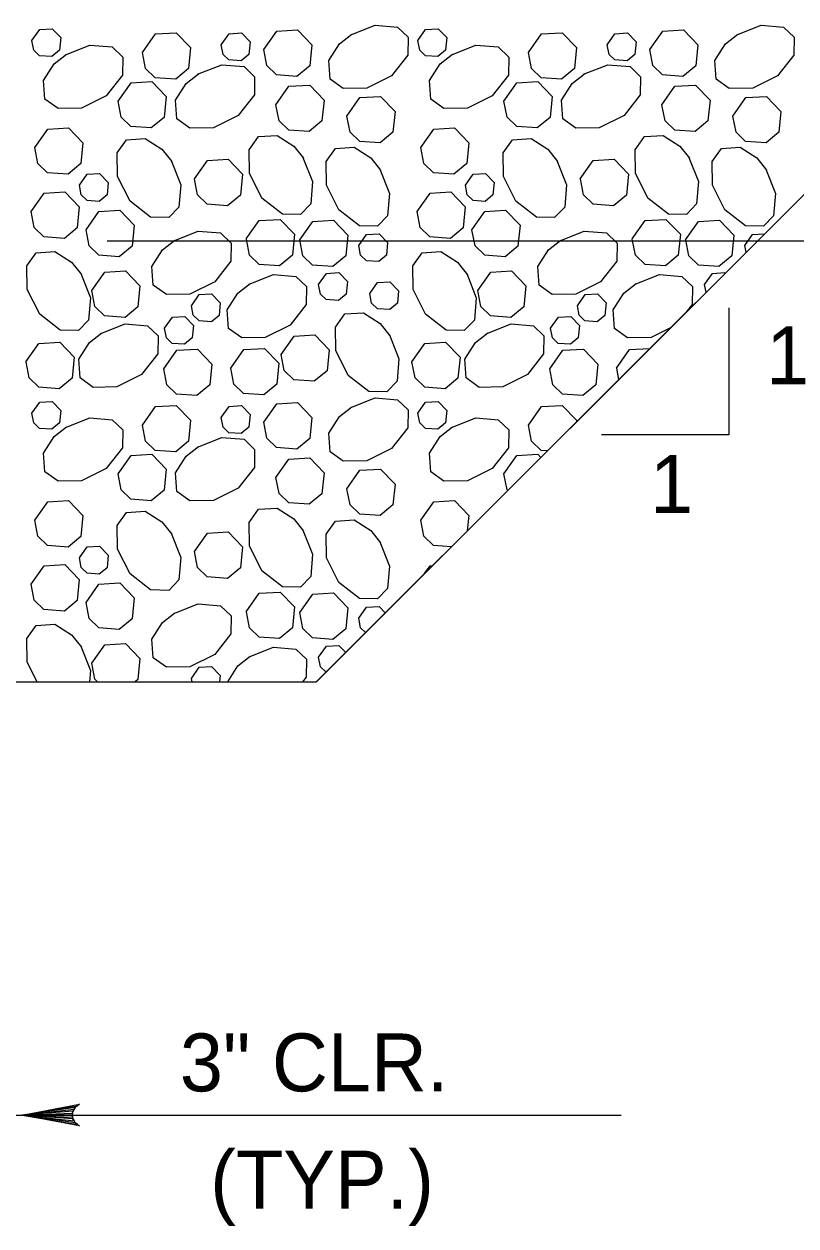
# Model space of a CAD drawing. Extents: x 638079 to 640019, y 297691 to 298879.
# Drawn here: x 639448.7 to 639488.7, y 298454.9 to 298517.2 of the extents above; entities that cross this region are included whole.
import ezdxf

# ---------------------------------------------------------------- set-up
doc = ezdxf.new("R2010")
doc.units = 0
doc.layers.add('1', color=7, linetype='Continuous')

msp = doc.modelspace()

# ---------------------------------------------------------------- linework, layer by layer
at = {"layer": '1'}
for p, q in [((639463.86, 298483.142), (639514.661, 298533.943)), ((639463.863, 298483.145), (639514.661, 298533.943)), ((639453.021, 298506.002), (639548.459, 298506.002)), ((639485.218, 298502.518), (639485.218, 298495.933)), ((639485.218, 298495.933), (639478.633, 298495.933)), ((639250.5, 298483.142), (639463.86, 298483.142)), ((639433.301, 298460.686), (639479.64, 298460.686))]:
    msp.add_line(p, q, dxfattribs=at)
for points in [[(639449.131, 298516.376), (639449.534, 298516.95), (639450.178, 298516.987), (639450.626, 298516.523), (639450.561, 298515.872), (639450.163, 298515.541), (639449.527, 298515.587), (639449.228, 298515.878), (639449.131, 298516.376)], [(639454.856, 298515.762), (639455.528, 298516.719), (639456.601, 298516.78), (639457.348, 298516.006), (639457.24, 298514.922), (639456.577, 298514.371), (639455.517, 298514.448), (639455.018, 298514.931), (639454.856, 298515.762)], [(639458.935, 298516.156), (639459.338, 298516.729), (639459.982, 298516.766), (639460.43, 298516.302), (639460.365, 298515.652), (639459.968, 298515.321), (639459.331, 298515.367), (639459.032, 298515.657), (639458.935, 298516.155)], [(639461.138, 298515.908), (639461.81, 298516.864), (639462.884, 298516.925), (639463.63, 298516.152), (639463.522, 298515.068), (639462.859, 298514.516), (639461.799, 298514.593), (639461.3, 298515.076), (639461.139, 298515.908)], [(639465.649, 298516.672), (639466.907, 298517.171), (639468.062, 298517.071), (639468.611, 298516.549), (639468.594, 298515.612), (639467.761, 298514.546), (639466.473, 298513.902), (639465.259, 298513.881), (639464.576, 298514.367), (639464.511, 298515.333), (639465.065, 298516.198), (639465.7, 298516.705)], [(639469.119, 298516.376), (639469.523, 298516.95), (639470.167, 298516.987), (639470.614, 298516.523), (639470.55, 298515.872), (639470.152, 298515.541), (639469.516, 298515.587), (639469.217, 298515.878), (639469.12, 298516.376)], [(639474.844, 298515.762), (639475.517, 298516.719), (639476.59, 298516.78), (639477.336, 298516.006), (639477.228, 298514.922), (639476.565, 298514.371), (639475.505, 298514.448), (639475.007, 298514.931), (639474.845, 298515.762)], [(639478.923, 298516.156), (639479.327, 298516.729), (639479.971, 298516.766), (639480.419, 298516.302), (639480.354, 298515.652), (639479.956, 298515.321), (639479.32, 298515.367), (639479.021, 298515.657), (639478.924, 298516.155)], [(639481.127, 298515.908), (639481.799, 298516.864), (639482.872, 298516.925), (639483.618, 298516.152), (639483.51, 298515.068), (639482.847, 298514.516), (639481.788, 298514.593), (639481.289, 298515.076), (639481.127, 298515.908)], [(639485.638, 298516.672), (639486.896, 298517.171), (639488.051, 298517.071), (639488.6, 298516.549), (639488.583, 298515.612), (639487.749, 298514.546), (639486.461, 298513.902), (639485.247, 298513.881), (639484.564, 298514.367), (639484.499, 298515.333), (639485.054, 298516.198), (639485.689, 298516.705)], [(639450.873, 298515.64), (639452.13, 298516.138), (639453.286, 298516.039), (639453.835, 298515.517), (639453.817, 298514.579), (639452.984, 298513.514), (639451.696, 298512.87), (639450.482, 298512.849), (639449.799, 298513.334), (639449.734, 298514.301), (639450.289, 298515.166), (639450.924, 298515.672)], [(639470.861, 298515.64), (639472.119, 298516.138), (639473.274, 298516.039), (639473.823, 298515.517), (639473.806, 298514.579), (639472.972, 298513.514), (639471.685, 298512.87), (639470.471, 298512.849), (639469.788, 298513.334), (639469.723, 298514.301), (639470.277, 298515.166), (639470.912, 298515.672)], [(639457.705, 298514.623), (639458.963, 298515.122), (639460.118, 298515.022), (639460.667, 298514.5), (639460.65, 298513.562), (639459.816, 298512.497), (639458.528, 298511.853), (639457.315, 298511.832), (639456.631, 298512.317), (639456.567, 298513.284), (639457.121, 298514.149), (639457.756, 298514.655)], [(639477.694, 298514.623), (639478.951, 298515.122), (639480.107, 298515.022), (639480.656, 298514.5), (639480.638, 298513.562), (639479.805, 298512.497), (639478.517, 298511.853), (639477.303, 298511.832), (639476.62, 298512.317), (639476.555, 298513.284), (639477.11, 298514.149), (639477.745, 298514.655)], [(639453.591, 298513.232), (639454.263, 298514.189), (639455.336, 298514.25), (639456.083, 298513.476), (639455.975, 298512.392), (639455.312, 298511.841), (639454.252, 298511.918), (639453.753, 298512.401), (639453.591, 298513.232)], [(639473.579, 298513.232), (639474.252, 298514.189), (639475.325, 298514.25), (639476.071, 298513.476), (639475.963, 298512.392), (639475.3, 298511.841), (639474.24, 298511.918), (639473.742, 298512.401), (639473.58, 298513.232)], [(639461.771, 298513.045), (639462.443, 298514.001), (639463.516, 298514.062), (639464.262, 298513.289), (639464.154, 298512.205), (639463.491, 298511.653), (639462.432, 298511.73), (639461.933, 298512.213), (639461.771, 298513.045)], [(639481.759, 298513.045), (639482.431, 298514.001), (639483.505, 298514.062), (639484.251, 298513.289), (639484.143, 298512.205), (639483.48, 298511.653), (639482.42, 298511.73), (639481.922, 298512.213), (639481.76, 298513.045)], [(639465.446, 298512.459), (639466.118, 298513.415), (639467.192, 298513.477), (639467.938, 298512.703), (639467.83, 298511.619), (639467.167, 298511.067), (639466.107, 298511.144), (639465.609, 298511.628), (639465.447, 298512.459)], [(639485.435, 298512.459), (639486.107, 298513.415), (639487.18, 298513.477), (639487.926, 298512.703), (639487.818, 298511.619), (639487.155, 298511.067), (639486.096, 298511.144), (639485.597, 298511.628), (639485.435, 298512.459)], [(639449.28, 298510.833), (639449.952, 298511.789), (639451.025, 298511.85), (639451.772, 298511.077), (639451.664, 298509.993), (639451.001, 298509.441), (639449.941, 298509.518), (639449.442, 298510.002), (639449.28, 298510.833)], [(639469.268, 298510.833), (639469.941, 298511.789), (639471.014, 298511.85), (639471.76, 298511.077), (639471.652, 298509.993), (639470.989, 298509.441), (639469.929, 298509.518), (639469.431, 298510.002), (639469.269, 298510.833)], [(639456.337, 298510.158), (639456.836, 298508.9), (639456.736, 298507.745), (639456.214, 298507.195), (639455.276, 298507.213), (639454.211, 298508.046), (639453.567, 298509.334), (639453.546, 298510.548), (639454.031, 298511.231), (639454.998, 298511.296), (639455.863, 298510.742), (639456.369, 298510.107)], [(639463.17, 298510.32), (639463.668, 298509.063), (639463.568, 298507.907), (639463.046, 298507.358), (639462.109, 298507.376), (639461.044, 298508.209), (639460.4, 298509.497), (639460.378, 298510.711), (639460.864, 298511.394), (639461.831, 298511.459), (639462.695, 298510.905), (639463.202, 298510.27)], [(639476.325, 298510.158), (639476.824, 298508.9), (639476.724, 298507.745), (639476.202, 298507.195), (639475.265, 298507.213), (639474.2, 298508.046), (639473.556, 298509.334), (639473.534, 298510.548), (639474.02, 298511.231), (639474.987, 298511.296), (639475.851, 298510.742), (639476.358, 298510.107)], [(639483.158, 298510.32), (639483.657, 298509.063), (639483.557, 298507.907), (639483.035, 298507.358), (639482.097, 298507.376), (639481.032, 298508.209), (639480.388, 298509.497), (639480.367, 298510.711), (639480.852, 298511.394), (639481.819, 298511.459), (639482.684, 298510.905), (639483.19, 298510.27)], [(639467.155, 298509.71), (639467.654, 298508.453), (639467.554, 298507.297), (639467.032, 298506.748), (639466.095, 298506.766), (639465.029, 298507.599), (639464.386, 298508.887), (639464.364, 298510.101), (639464.85, 298510.784), (639465.816, 298510.849), (639466.681, 298510.295), (639467.188, 298509.66)], [(639487.144, 298509.71), (639487.642, 298508.453), (639487.543, 298507.297), (639487.021, 298506.748), (639486.083, 298506.766), (639485.018, 298507.599), (639484.374, 298508.887), (639484.353, 298510.101), (639484.838, 298510.784), (639485.805, 298510.849), (639486.67, 298510.295), (639487.176, 298509.66)], [(639457.545, 298509.206), (639458.217, 298510.163), (639459.29, 298510.224), (639460.037, 298509.45), (639459.929, 298508.366), (639459.266, 298507.815), (639458.206, 298507.891), (639457.707, 298508.375), (639457.545, 298509.206)], [(639477.533, 298509.206), (639478.205, 298510.163), (639479.279, 298510.224), (639480.025, 298509.45), (639479.917, 298508.366), (639479.254, 298507.815), (639478.194, 298507.891), (639477.696, 298508.375), (639477.534, 298509.206)], [(639451.59, 298508.873), (639451.993, 298509.447), (639452.637, 298509.484), (639453.085, 298509.02), (639453.02, 298508.369), (639452.622, 298508.038), (639451.986, 298508.085), (639451.687, 298508.375), (639451.59, 298508.873)], [(639471.578, 298508.873), (639471.982, 298509.447), (639472.626, 298509.484), (639473.073, 298509.02), (639473.009, 298508.369), (639472.611, 298508.038), (639471.975, 298508.085), (639471.676, 298508.375), (639471.579, 298508.873)], [(639449.092, 298507.512), (639449.764, 298508.468), (639450.837, 298508.53), (639451.583, 298507.756), (639451.475, 298506.672), (639450.812, 298506.12), (639449.752, 298506.197), (639449.254, 298506.681), (639449.092, 298507.512)], [(639469.08, 298507.512), (639469.752, 298508.468), (639470.826, 298508.53), (639471.572, 298507.756), (639471.464, 298506.672), (639470.801, 298506.12), (639469.741, 298506.197), (639469.242, 298506.681), (639469.081, 298507.512)], [(639451.932, 298506.563), (639452.605, 298507.519), (639453.678, 298507.58), (639454.424, 298506.807), (639454.316, 298505.722), (639453.653, 298505.171), (639452.593, 298505.248), (639452.095, 298505.731), (639451.933, 298506.562)], [(639471.921, 298506.563), (639472.593, 298507.519), (639473.666, 298507.58), (639474.413, 298506.807), (639474.305, 298505.722), (639473.642, 298505.171), (639472.582, 298505.248), (639472.083, 298505.731), (639471.921, 298506.562)], [(639460.235, 298506.089), (639460.907, 298507.045), (639461.981, 298507.106), (639462.727, 298506.333), (639462.619, 298505.249), (639461.956, 298504.697), (639460.896, 298504.774), (639460.398, 298505.257), (639460.236, 298506.088)], [(639463.001, 298506.048), (639463.673, 298507.004), (639464.746, 298507.066), (639465.493, 298506.292), (639465.385, 298505.208), (639464.721, 298504.656), (639463.662, 298504.733), (639463.163, 298505.217), (639463.001, 298506.048)], [(639480.224, 298506.089), (639480.896, 298507.045), (639481.969, 298507.106), (639482.715, 298506.333), (639482.607, 298505.249), (639481.944, 298504.697), (639480.885, 298504.774), (639480.386, 298505.257), (639480.224, 298506.088)], [(639482.989, 298506.048), (639483.661, 298507.004), (639484.735, 298507.066), (639485.481, 298506.292), (639485.373, 298505.208), (639484.71, 298504.656), (639483.65, 298504.733), (639483.152, 298505.217), (639482.99, 298506.048)], [(639456.485, 298506.001), (639457.743, 298506.5), (639458.898, 298506.4), (639459.447, 298505.878), (639459.43, 298504.94), (639458.596, 298503.875), (639457.308, 298503.231), (639456.095, 298503.21), (639455.411, 298503.695), (639455.347, 298504.662), (639455.901, 298505.527), (639456.536, 298506.033)], [(639466.06, 298505.753), (639466.463, 298506.326), (639467.107, 298506.363), (639467.555, 298505.899), (639467.49, 298505.249), (639467.092, 298504.918), (639466.456, 298504.964), (639466.157, 298505.254), (639466.06, 298505.752)], [(639476.474, 298506.001), (639477.731, 298506.5), (639478.887, 298506.4), (639479.436, 298505.878), (639479.418, 298504.94), (639478.585, 298503.875), (639477.297, 298503.231), (639476.083, 298503.21), (639475.4, 298503.695), (639475.335, 298504.662), (639475.89, 298505.527), (639476.524, 298506.033)], [(639486.048, 298505.753), (639486.451, 298506.326), (639487.08, 298506.362)], [(639486.117, 298505.4), (639486.048, 298505.752)], [(639451.66, 298504.301), (639452.159, 298503.044), (639452.059, 298501.888), (639451.537, 298501.339), (639450.599, 298501.357), (639449.534, 298502.19), (639448.89, 298503.478), (639448.869, 298504.692), (639449.354, 298505.375), (639450.321, 298505.44), (639451.186, 298504.885), (639451.692, 298504.25)], [(639471.648, 298504.301), (639472.147, 298503.044), (639472.047, 298501.888), (639471.525, 298501.339), (639470.588, 298501.357), (639469.522, 298502.19), (639468.879, 298503.478), (639468.857, 298504.692), (639469.343, 298505.375), (639470.31, 298505.44), (639471.174, 298504.885), (639471.681, 298504.25)], [(639452.231, 298503.416), (639452.904, 298504.373), (639453.977, 298504.434), (639454.723, 298503.66), (639454.615, 298502.576), (639453.952, 298502.025), (639452.892, 298502.101), (639452.394, 298502.585), (639452.232, 298503.416)], [(639460.387, 298503.755), (639461.645, 298504.253), (639462.8, 298504.153), (639463.349, 298503.631), (639463.332, 298502.694), (639462.498, 298501.628), (639461.21, 298500.985), (639459.997, 298500.963), (639459.313, 298501.449), (639459.249, 298502.416), (639459.803, 298503.28), (639460.438, 298503.787)], [(639463.979, 298503.735), (639464.382, 298504.309), (639465.026, 298504.346), (639465.474, 298503.881), (639465.409, 298503.231), (639465.011, 298502.9), (639464.375, 298502.946), (639464.076, 298503.236), (639463.979, 298503.735)], [(639472.22, 298503.416), (639472.892, 298504.373), (639473.966, 298504.434), (639474.712, 298503.66), (639474.604, 298502.576), (639473.941, 298502.025), (639472.881, 298502.101), (639472.382, 298502.585), (639472.22, 298503.416)], [(639480.375, 298503.755), (639481.633, 298504.253), (639482.788, 298504.153), (639483.338, 298503.631), (639483.32, 298502.694), (639482.993, 298502.276)], [(639483.967, 298503.735), (639484.371, 298504.309), (639485.015, 298504.346), (639485.039, 298504.321)], [(639466.627, 298503.262), (639467.03, 298503.836), (639467.674, 298503.873), (639468.122, 298503.408), (639468.057, 298502.758), (639467.66, 298502.427), (639467.024, 298502.473), (639466.724, 298502.763), (639466.627, 298503.262)], [(639482.205, 298501.488), (639481.199, 298500.985), (639479.985, 298500.963), (639479.302, 298501.449), (639479.237, 298502.416), (639479.791, 298503.28), (639480.426, 298503.787)], [(639484.047, 298503.329), (639483.968, 298503.735)], [(639457.39, 298502.632), (639457.794, 298503.206), (639458.438, 298503.242), (639458.885, 298502.778), (639458.821, 298502.128), (639458.423, 298501.797), (639457.787, 298501.843), (639457.488, 298502.133), (639457.391, 298502.632)], [(639477.379, 298502.632), (639477.782, 298503.206), (639478.426, 298503.242), (639478.874, 298502.778), (639478.809, 298502.128), (639478.411, 298501.797), (639477.775, 298501.843), (639477.476, 298502.133), (639477.379, 298502.632)], [(639456.003, 298501.465), (639456.407, 298502.039), (639457.051, 298502.076), (639457.498, 298501.612), (639457.434, 298500.961), (639457.036, 298500.63), (639456.4, 298500.676), (639456.101, 298500.966), (639456.004, 298501.465)], [(639467.643, 298501.129), (639468.142, 298499.871), (639468.042, 298498.716), (639467.52, 298498.167), (639466.582, 298498.184), (639465.517, 298499.018), (639464.873, 298500.306), (639464.852, 298501.519), (639465.337, 298502.203), (639466.304, 298502.267), (639467.169, 298501.713), (639467.675, 298501.078)], [(639475.992, 298501.465), (639476.395, 298502.039), (639477.039, 298502.076), (639477.487, 298501.612), (639477.422, 298500.961), (639477.024, 298500.63), (639476.388, 298500.676), (639476.089, 298500.966), (639475.992, 298501.465)], [(639452.701, 298501.193), (639453.959, 298501.691), (639455.114, 298501.591), (639455.663, 298501.069), (639455.646, 298500.132), (639454.812, 298499.067), (639453.525, 298498.423), (639452.311, 298498.401), (639451.628, 298498.887), (639451.563, 298499.854), (639452.117, 298500.718), (639452.752, 298501.225)], [(639462.034, 298500.104), (639462.706, 298501.061), (639463.78, 298501.122), (639464.526, 298500.348), (639464.418, 298499.264), (639463.755, 298498.713), (639462.695, 298498.79), (639462.197, 298499.273), (639462.035, 298500.104)], [(639472.69, 298501.193), (639473.948, 298501.691), (639475.103, 298501.591), (639475.652, 298501.069), (639475.634, 298500.132), (639474.801, 298499.067), (639473.513, 298498.423), (639472.299, 298498.401), (639471.616, 298498.887), (639471.551, 298499.854), (639472.106, 298500.718), (639472.741, 298501.225)], [(639448.824, 298499.718), (639449.497, 298500.675), (639450.57, 298500.736), (639451.316, 298499.962), (639451.208, 298498.878), (639450.545, 298498.327), (639449.485, 298498.403), (639448.987, 298498.887), (639448.825, 298499.718)], [(639468.813, 298499.718), (639469.485, 298500.675), (639470.559, 298500.736), (639471.305, 298499.962), (639471.197, 298498.878), (639470.534, 298498.327), (639469.474, 298498.403), (639468.975, 298498.887), (639468.814, 298499.718)], [(639455.958, 298499.364), (639456.631, 298500.32), (639457.704, 298500.381), (639458.45, 298499.608), (639458.342, 298498.523), (639457.679, 298497.972), (639456.619, 298498.049), (639456.121, 298498.532), (639455.959, 298499.363)], [(639459.427, 298499.403), (639460.099, 298500.359), (639461.173, 298500.421), (639461.919, 298499.647), (639461.811, 298498.563), (639461.148, 298498.011), (639460.088, 298498.088), (639459.589, 298498.572), (639459.428, 298499.403)], [(639475.947, 298499.364), (639476.619, 298500.32), (639477.693, 298500.381), (639478.439, 298499.608), (639478.331, 298498.523), (639477.668, 298497.972), (639476.608, 298498.049), (639476.109, 298498.532), (639475.948, 298499.363)], [(639479.415, 298499.403), (639480.088, 298500.359), (639481.137, 298500.419)], [(639479.531, 298498.813), (639479.416, 298499.403)], [(639449.131, 298497.062), (639449.534, 298497.636), (639450.178, 298497.672), (639450.626, 298497.208), (639450.561, 298496.558), (639450.163, 298496.227), (639449.527, 298496.273), (639449.228, 298496.563), (639449.131, 298497.062)], [(639454.856, 298496.448), (639455.528, 298497.404), (639456.601, 298497.466), (639457.348, 298496.692), (639457.24, 298495.608), (639456.577, 298495.056), (639455.517, 298495.133), (639455.018, 298495.617), (639454.856, 298496.448)], [(639458.935, 298496.841), (639459.338, 298497.415), (639459.982, 298497.452), (639460.43, 298496.987), (639460.365, 298496.337), (639459.968, 298496.006), (639459.331, 298496.052), (639459.032, 298496.342), (639458.935, 298496.841)], [(639461.138, 298496.593), (639461.81, 298497.55), (639462.884, 298497.611), (639463.63, 298496.837), (639463.522, 298495.753), (639462.859, 298495.202), (639461.799, 298495.278), (639461.3, 298495.762), (639461.139, 298496.593)], [(639465.649, 298497.358), (639466.907, 298497.856), (639468.062, 298497.757), (639468.611, 298497.235), (639468.594, 298496.297), (639467.761, 298495.232), (639466.473, 298494.588), (639465.259, 298494.567), (639464.576, 298495.052), (639464.511, 298496.019), (639465.065, 298496.884), (639465.7, 298497.39)], [(639469.119, 298497.062), (639469.523, 298497.636), (639470.167, 298497.672), (639470.614, 298497.208), (639470.55, 298496.558), (639470.152, 298496.227), (639469.516, 298496.273), (639469.217, 298496.563), (639469.12, 298497.062)], [(639474.844, 298496.448), (639475.517, 298497.404), (639476.59, 298497.466), (639477.336, 298496.692), (639477.328, 298496.611)], [(639450.873, 298496.325), (639452.13, 298496.824), (639453.286, 298496.724), (639453.835, 298496.202), (639453.817, 298495.265), (639452.984, 298494.199), (639451.696, 298493.555), (639450.482, 298493.534), (639449.799, 298494.02), (639449.734, 298494.986), (639450.289, 298495.851), (639450.924, 298496.358)], [(639470.861, 298496.325), (639472.119, 298496.824), (639473.274, 298496.724), (639473.823, 298496.202), (639473.806, 298495.265), (639472.972, 298494.199), (639471.685, 298493.555), (639470.471, 298493.534), (639469.788, 298494.02), (639469.723, 298494.986), (639470.277, 298495.851), (639470.912, 298496.358)], [(639475.827, 298495.11), (639475.505, 298495.133), (639475.007, 298495.617), (639474.845, 298496.448)], [(639457.705, 298495.309), (639458.963, 298495.807), (639460.118, 298495.707), (639460.667, 298495.185), (639460.65, 298494.248), (639459.816, 298493.183), (639458.528, 298492.539), (639457.315, 298492.517), (639456.631, 298493.003), (639456.567, 298493.97), (639457.121, 298494.834), (639457.756, 298495.341)], [(639453.591, 298493.918), (639454.263, 298494.874), (639455.336, 298494.936), (639456.083, 298494.162), (639455.975, 298493.078), (639455.312, 298492.526), (639454.252, 298492.603), (639453.753, 298493.087), (639453.591, 298493.918)], [(639473.579, 298493.918), (639474.252, 298494.874), (639475.325, 298494.936), (639475.486, 298494.769)], [(639461.771, 298493.73), (639462.443, 298494.687), (639463.516, 298494.748), (639464.262, 298493.974), (639464.154, 298492.89), (639463.491, 298492.339), (639462.432, 298492.415), (639461.933, 298492.899), (639461.771, 298493.73)], [(639465.446, 298493.145), (639466.118, 298494.101), (639467.192, 298494.162), (639467.938, 298493.389), (639467.83, 298492.305), (639467.167, 298491.753), (639466.107, 298491.83), (639465.609, 298492.313), (639465.447, 298493.144)], [(639473.774, 298493.056), (639473.742, 298493.087), (639473.58, 298493.918)], [(639449.28, 298491.518), (639449.952, 298492.475), (639451.025, 298492.536), (639451.772, 298491.762), (639451.664, 298490.678), (639451.001, 298490.127), (639449.941, 298490.203), (639449.442, 298490.687), (639449.28, 298491.518)], [(639469.268, 298491.518), (639469.941, 298492.475), (639471.014, 298492.536), (639471.76, 298491.762), (639471.681, 298490.963)], [(639456.337, 298490.843), (639456.836, 298489.586), (639456.736, 298488.43), (639456.214, 298487.881), (639455.276, 298487.899), (639454.211, 298488.732), (639453.567, 298490.02), (639453.546, 298491.234), (639454.031, 298491.917), (639454.998, 298491.981), (639455.863, 298491.427), (639456.369, 298490.792)], [(639463.17, 298491.006), (639463.668, 298489.748), (639463.568, 298488.593), (639463.046, 298488.044), (639462.109, 298488.061), (639461.044, 298488.895), (639460.4, 298490.183), (639460.378, 298491.396), (639460.864, 298492.08), (639461.831, 298492.144), (639462.695, 298491.59), (639463.202, 298490.955)], [(639467.155, 298490.396), (639467.654, 298489.138), (639467.554, 298487.983), (639467.032, 298487.434), (639466.095, 298487.451), (639465.029, 298488.285), (639464.386, 298489.573), (639464.364, 298490.786), (639464.85, 298491.47), (639465.816, 298491.534), (639466.681, 298490.98), (639467.188, 298490.345)], [(639470.854, 298490.137), (639469.929, 298490.203), (639469.431, 298490.687), (639469.269, 298491.518)], [(639457.545, 298489.892), (639458.217, 298490.848), (639459.29, 298490.909), (639460.037, 298490.136), (639459.929, 298489.052), (639459.266, 298488.5), (639458.206, 298488.577), (639457.707, 298489.06), (639457.545, 298489.892)], [(639451.59, 298489.559), (639451.993, 298490.133), (639452.637, 298490.17), (639453.085, 298489.705), (639453.02, 298489.055), (639452.622, 298488.724), (639451.986, 298488.77), (639451.687, 298489.06), (639451.59, 298489.559)], [(639449.092, 298488.198), (639449.764, 298489.154), (639450.837, 298489.215), (639451.583, 298488.442), (639451.475, 298487.357), (639450.812, 298486.806), (639449.752, 298486.883), (639449.254, 298487.366), (639449.092, 298488.197)], [(639469.471, 298488.753), (639469.752, 298489.154), (639469.879, 298489.161)], [(639451.932, 298487.248), (639452.605, 298488.204), (639453.678, 298488.266), (639454.424, 298487.492), (639454.316, 298486.408), (639453.653, 298485.856), (639452.593, 298485.933), (639452.095, 298486.417), (639451.933, 298487.248)], [(639460.235, 298486.774), (639460.907, 298487.731), (639461.981, 298487.792), (639462.727, 298487.018), (639462.619, 298485.934), (639461.956, 298485.383), (639460.896, 298485.459), (639460.398, 298485.943), (639460.236, 298486.774)], [(639463.001, 298486.733), (639463.673, 298487.69), (639464.746, 298487.751), (639465.493, 298486.977), (639465.385, 298485.893), (639464.721, 298485.342), (639463.662, 298485.419), (639463.163, 298485.902), (639463.001, 298486.733)], [(639456.485, 298486.687), (639457.743, 298487.185), (639458.898, 298487.085), (639459.447, 298486.563), (639459.43, 298485.626), (639458.596, 298484.561), (639457.308, 298483.917), (639456.095, 298483.895), (639455.411, 298484.381), (639455.347, 298485.348), (639455.901, 298486.212), (639456.536, 298486.719)], [(639466.06, 298486.438), (639466.463, 298487.012), (639467.107, 298487.049), (639467.431, 298486.713)], [(639466.411, 298485.693), (639466.157, 298485.939), (639466.06, 298486.438)], [(639449.399, 298483.145), (639448.89, 298484.163), (639448.869, 298485.377), (639449.354, 298486.06), (639450.321, 298486.125), (639451.186, 298485.571), (639451.692, 298484.936)], [(639451.66, 298484.987), (639452.159, 298483.729), (639452.108, 298483.145)], [(639452.231, 298484.102), (639452.904, 298485.058), (639453.977, 298485.119), (639454.723, 298484.346), (639454.615, 298483.262), (639454.475, 298483.145)], [(639460.387, 298484.44), (639461.645, 298484.939), (639462.8, 298484.839), (639463.349, 298484.317), (639463.332, 298483.379), (639463.149, 298483.145)], [(639463.979, 298484.42), (639464.382, 298484.994), (639465.026, 298485.031), (639465.381, 298484.663)], [(639459.277, 298483.145), (639459.803, 298483.966), (639460.438, 298484.472)], [(639464.362, 298483.645), (639464.076, 298483.922), (639463.979, 298484.42)], [(639452.523, 298483.145), (639452.394, 298483.27), (639452.232, 298484.102)], [(639457.39, 298483.317), (639457.794, 298483.891), (639458.438, 298483.928), (639458.885, 298483.464), (639458.854, 298483.145)], [(639457.424, 298483.145), (639457.391, 298483.317)], [(639448.62, 298460.686), (639451.602, 298461.245), (639451.487, 298461.166), (639451.373, 298461.086), (639451.313, 298460.986), (639451.254, 298460.886), (639451.237, 298460.786), (639451.22, 298460.686), (639451.237, 298460.586), (639451.254, 298460.486), (639451.313, 298460.386), (639451.373, 298460.286), (639451.487, 298460.207), (639451.602, 298460.127), (639448.62, 298460.686), (639451.487, 298460.207), (639451.373, 298460.286), (639448.62, 298460.686), (639451.313, 298460.386), (639451.254, 298460.486), (639448.62, 298460.686), (639451.237, 298460.586), (639451.22, 298460.686), (639448.62, 298460.686), (639451.237, 298460.786), (639451.254, 298460.886), (639448.62, 298460.686), (639451.313, 298460.986), (639451.373, 298461.086), (639448.62, 298460.686), (639451.487, 298461.166)]]:
    msp.add_lwpolyline(points, dxfattribs=at)

# ---------------------------------------------------------------- texts
for s, p in [('1', (639487.158, 298498.556)), ('1', (639481.141, 298491.894)), ('3" CLR.', (639456.793, 298461.916)), ('(TYP.)', (639458.364, 298455.844))]:
    msp.add_text(s, height=3, dxfattribs=at).set_placement(p)

doc.saveas('drawing.dxf')
